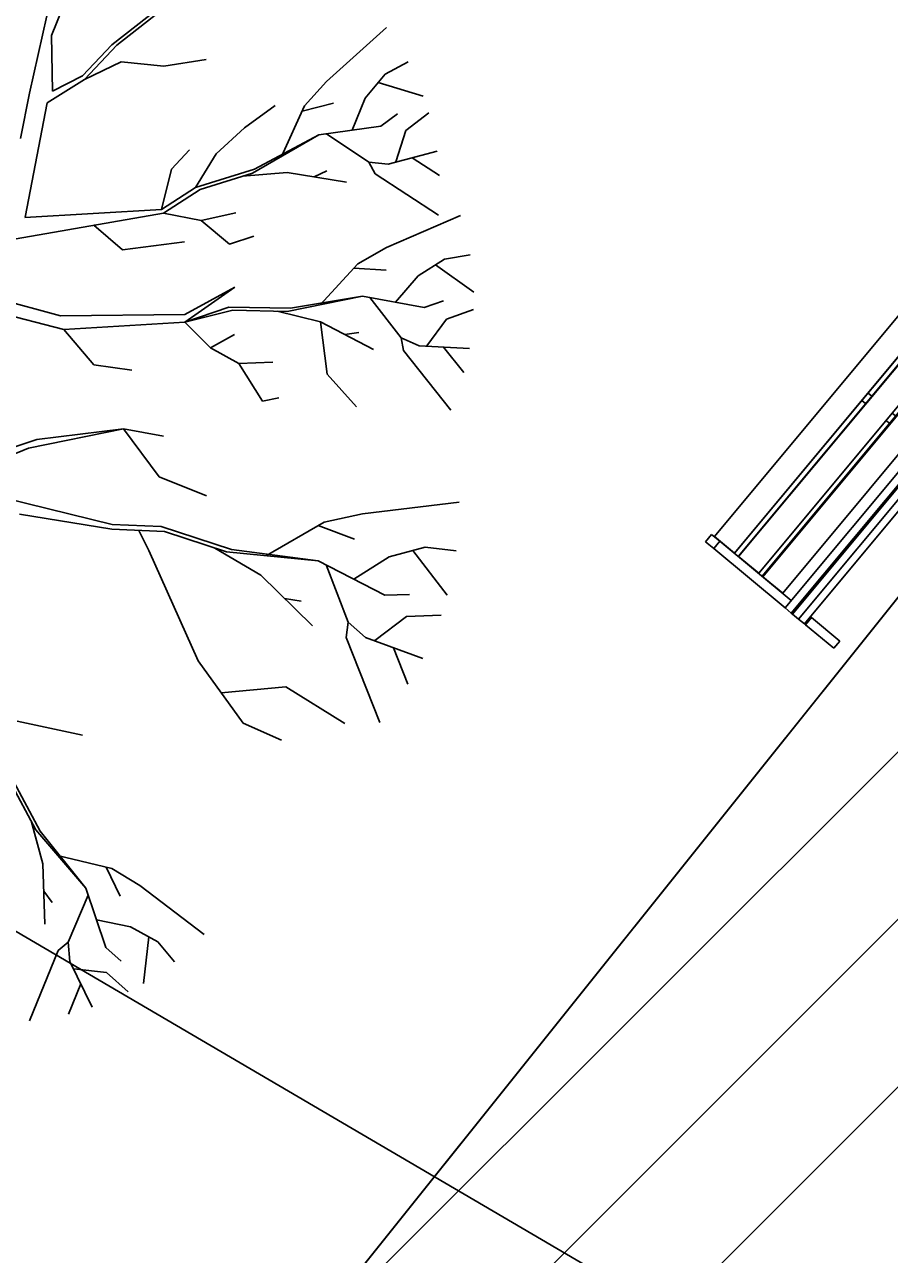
# Model space of a CAD drawing. Extents: x -438233 to -437334, y -1133133 to -1132623.
# Drawn here: x -438137.1 to -438133.46, y -1132960.55 to -1132955.36 of the extents above; entities that cross this region are included whole.
import ezdxf

# ---------------------------------------------------------------- set-up
doc = ezdxf.new("R2010")
doc.units = 0
for name, color, linetype in [('MOBILIÁŘ', 7, 'Continuous'), ('Vrstva 1', 7, 'Continuous'), ('Vrstva 11', 7, 'Continuous'), ('Vrstva 40', 7, 'Continuous'), ('Vrstva 55', 7, 'Continuous')]:
    doc.layers.add(name, color=color, linetype=linetype)

# ---------------------------------------------------------------- blocks, each defined once
blk = doc.blocks.new('A$C6FF56919')
at = {"layer": 'Vrstva 1'}
for p, q in [((-17605, 5482), (-17605, 7031)), ((-401, 7031), (-401, 5482)), ((0, 7031), (-401, 7031)), ((0, 5482), (0, 7031)), ((-18000, 5423), (-18000, 5482)), ((-18000, 5482), (-17605, 5482)), ((-18000, 5423), (0, 5423)), ((-18000, 5108), (-18000, 5423)), ((-17605, 5423), (-17605, 5482)), ((-401, 5482), (0, 5482)), ((-401, 5423), (-401, 5482)), ((0, 5423), (0, 5482)), ((0, 5423), (0, 5108)), ((-18000, 5108), (0, 5108)), ((-18000, 4771), (-18000, 5108)), ((-18000, 4771), (0, 4771)), ((-18000, 4707), (-18000, 4771)), ((0, 4707), (-18000, 4707)), ((-18000, 4707), (-18000, 4365)), ((0, 5108), (0, 4771)), ((0, 4771), (0, 4707)), ((0, 4365), (0, 4707)), ((-18000, 459), (-18000, 4365)), ((-18000, 4365), (0, 4365)), ((-17605, 459), (-17605, 4365)), ((-401, 459), (-401, 4365)), ((0, 459), (0, 4365)), ((-17605, 3703), (-17594, 3703)), ((-17594, 2805), (-17594, 3895)), ((-401, 3703), (-411, 3703)), ((-17605, 2907), (-17594, 2907)), ((-17605, 2901), (-17594, 2901)), ((-411, 2805), (-17594, 2805)), ((-17594, 2805), (-17594, 2762)), ((-17594, 2762), (-411, 2762)), ((-9200, 2575), (-9200, 2762)), ((-8799, 2575), (-8799, 2762)), ((-401, 2907), (-411, 2907)), ((-401, 2901), (-411, 2901)), ((-411, 2762), (-411, 2805)), ((-17605, 2410), (-17594, 2410)), ((-17594, 2575), (-411, 2575)), ((-17594, 1475), (-17594, 2575)), ((-411, 2575), (-411, 1475)), ((-401, 2410), (-411, 2410)), ((-17605, 1608), (-17594, 1608)), ((-17605, 1608), (-17594, 1608)), ((-401, 1608), (-411, 1608)), ((-401, 1608), (-411, 1608)), ((-17605, 1106), (-17594, 1106)), ((-17605, 1106), (-17594, 1106)), ((-17594, 1459), (-17594, 1475)), ((-17594, 1475), (-411, 1475)), ((-411, 1459), (-17594, 1459)), ((-17594, 1245), (-17594, 1256)), ((-17594, 1256), (-411, 1256)), ((-17594, 1245), (-17594, 144)), ((-411, 1245), (-17594, 1245)), ((-9200, 1256), (-9200, 1459)), ((-8800, 1256), (-8800, 1459)), ((-411, 1475), (-411, 1459)), ((-411, 1256), (-411, 1245)), ((-411, 144), (-411, 1245)), ((-401, 1106), (-411, 1106)), ((-401, 1106), (-411, 1106)), ((-18000, 459), (-18000, 0)), ((-17605, 459), (-18000, 459)), ((-18000, 0), (-17605, 0)), ((-17605, 0), (-17605, 459)), ((-17605, 305), (-17594, 305)), ((-17594, 144), (-411, 144)), ((-401, 305), (-411, 305)), ((-401, 459), (0, 459)), ((-401, 0), (-401, 459)), ((0, 0), (-401, 0)), ((0, 459), (0, 0))]:
    blk.add_line(p, q, dxfattribs=at)
for points in [[(-17605, 7031), (-18000, 7031), (-18000, 5482)], [(-17594, 3895), (-411, 3895), (-411, 2805)]]:
    blk.add_lwpolyline(points, dxfattribs=at)

msp = doc.modelspace()

# ---------------------------------------------------------------- linework, layer by layer
at = {"layer": 'Vrstva 1'}
for p, q in [((-438136.8686, -1132955.1056), (-438136.9891, -1132955.4031)), ((-438136.7348, -1132955.4433), (-438136.5303, -1132955.2831)), ((-438136.7133, -1132955.4445), (-438136.5321, -1132955.3023)), ((-438137.0821, -1132955.6466), (-438137.0089, -1132955.3215)), ((-438136.9891, -1132955.4031), (-438136.9849, -1132955.6388)), ((-438135.8298, -1132955.598), (-438135.5767, -1132955.3695)), ((-438136.7348, -1132955.4433), (-438136.8578, -1132955.574)), ((-438136.7133, -1132955.4445), (-438136.85, -1132955.5896)), ((-438136.6959, -1132955.5146), (-438136.85, -1132955.5896)), ((-438136.6959, -1132955.5146), (-438136.5159, -1132955.5338)), ((-438136.5159, -1132955.5338), (-438136.3372, -1132955.5056)), ((-438135.5833, -1132955.5674), (-438135.4861, -1132955.5152)), ((-438135.6667, -1132955.6682), (-438135.5833, -1132955.5674)), ((-438136.85, -1132955.5896), (-438137.0077, -1132955.6874)), ((-438136.8578, -1132955.574), (-438136.9849, -1132955.6388)), ((-438135.9228, -1132955.7006), (-438135.8298, -1132955.598)), ((-438135.6115, -1132955.6016), (-438135.422, -1132955.6592)), ((-438137.1193, -1132955.8385), (-438137.0821, -1132955.6466)), ((-438135.7218, -1132955.8037), (-438135.6667, -1132955.6682)), ((-438137.0995, -1132956.1702), (-438137.0077, -1132955.6874)), ((-438136.1753, -1132955.7935), (-438136.0457, -1132955.6994)), ((-438136.0199, -1132955.9141), (-438135.9228, -1132955.7006)), ((-438135.933, -1132955.7228), (-438135.801, -1132955.6886)), ((-438135.6007, -1132955.7869), (-438135.5311, -1132955.7342)), ((-438135.4951, -1132955.8043), (-438135.3986, -1132955.73)), ((-438136.2946, -1132955.9027), (-438136.1753, -1132955.7935)), ((-438136.1423, -1132955.9849), (-438135.8622, -1132955.8229)), ((-438136.1339, -1132955.9675), (-438135.8622, -1132955.8229)), ((-438135.8622, -1132955.8229), (-438135.6007, -1132955.7869)), ((-438135.8304, -1132955.8187), (-438135.6517, -1132955.9387)), ((-438135.5377, -1132955.9363), (-438135.4951, -1132955.8043)), ((-438136.4829, -1132955.9669), (-438136.4068, -1132955.8859)), ((-438136.3816, -1132956.0448), (-438136.2946, -1132955.9027)), ((-438135.5695, -1132955.9471), (-438135.3638, -1132955.8913)), ((-438135.4693, -1132955.9201), (-438135.3536, -1132955.9944)), ((-438136.5255, -1132956.1378), (-438136.4829, -1132955.9669)), ((-438136.3816, -1132956.0448), (-438136.1339, -1132955.9675)), ((-438136.3618, -1132956.0532), (-438136.1423, -1132955.9849)), ((-438136.1843, -1132955.9974), (-438135.9959, -1132955.9813)), ((-438135.9959, -1132955.9813), (-438135.7458, -1132956.022)), ((-438135.882, -1132955.9998), (-438135.8286, -1132955.9741)), ((-438135.6517, -1132955.9387), (-438135.6247, -1132955.9867)), ((-438135.6517, -1132955.9387), (-438135.5695, -1132955.9471)), ((-438135.6247, -1132955.9867), (-438135.3572, -1132956.1618)), ((-438136.3816, -1132956.0448), (-438136.5255, -1132956.1378)), ((-438136.3618, -1132956.0532), (-438136.5165, -1132956.1528)), ((-438137.1013, -1132956.1708), (-438136.5255, -1132956.1378)), ((-438137.1379, -1132956.2619), (-438136.5165, -1132956.1528)), ((-438136.5165, -1132956.1528), (-438136.3588, -1132956.1846)), ((-438136.3588, -1132956.1846), (-438136.2119, -1132956.1522)), ((-438136.3588, -1132956.1846), (-438136.2382, -1132956.2835)), ((-438135.5773, -1132956.2985), (-438135.2648, -1132956.1624)), ((-438136.8104, -1132956.2044), (-438136.6893, -1132956.3081)), ((-438136.6893, -1132956.3081), (-438136.4284, -1132956.2739)), ((-438136.2382, -1132956.2835), (-438136.1369, -1132956.2499)), ((-438135.6979, -1132956.3675), (-438135.5773, -1132956.2985)), ((-438135.4442, -1132956.4173), (-438135.3332, -1132956.3471)), ((-438135.3332, -1132956.3471), (-438135.224, -1132956.3285)), ((-438135.8568, -1132956.5396), (-438135.6979, -1132956.3675)), ((-438135.7141, -1132956.3849), (-438135.5785, -1132956.3939)), ((-438135.3704, -1132956.3711), (-438135.2091, -1132956.4863)), ((-438135.5395, -1132956.5288), (-438135.4442, -1132956.4173)), ((-438137.5007, -1132956.4976), (-438136.9376, -1132956.644)), ((-438137.4354, -1132956.4551), (-438136.9514, -1132956.5864)), ((-438136.4278, -1132956.581), (-438136.2161, -1132956.4659)), ((-438136.4278, -1132956.6134), (-438136.2161, -1132956.4659)), ((-438135.9953, -1132956.5678), (-438135.6787, -1132956.503)), ((-438135.9821, -1132956.554), (-438135.6787, -1132956.503)), ((-438135.6787, -1132956.503), (-438135.4184, -1132956.551)), ((-438136.2412, -1132956.5492), (-438136.4278, -1132956.6134)), ((-438136.2412, -1132956.5492), (-438135.9821, -1132956.554)), ((-438135.6475, -1132956.509), (-438135.5155, -1132956.6788)), ((-438135.4184, -1132956.551), (-438135.3368, -1132956.5228)), ((-438136.9514, -1132956.5864), (-438136.4278, -1132956.581)), ((-438136.225, -1132956.563), (-438136.4278, -1132956.6134)), ((-438136.225, -1132956.563), (-438135.9953, -1132956.5678)), ((-438136.0385, -1132956.5666), (-438135.8556, -1132956.611)), ((-438135.407, -1132956.7124), (-438135.3248, -1132956.6002)), ((-438135.3248, -1132956.6002), (-438135.2097, -1132956.56)), ((-438136.9376, -1132956.644), (-438136.4278, -1132956.6134)), ((-438136.9376, -1132956.644), (-438136.811, -1132956.7933)), ((-438136.4278, -1132956.6134), (-438136.3192, -1132956.7208)), ((-438135.8556, -1132956.611), (-438135.8274, -1132956.8317)), ((-438135.8556, -1132956.611), (-438135.6313, -1132956.728)), ((-438135.753, -1132956.665), (-438135.6943, -1132956.656)), ((-438136.3192, -1132956.7208), (-438136.2184, -1132956.6644)), ((-438135.5155, -1132956.6788), (-438135.5053, -1132956.7328)), ((-438135.5155, -1132956.6788), (-438135.44, -1132956.7124)), ((-438135.44, -1132956.7124), (-438135.2276, -1132956.7244)), ((-438136.3192, -1132956.7208), (-438136.1993, -1132956.7867)), ((-438135.5053, -1132956.7328), (-438135.3056, -1132956.9835)), ((-438135.3362, -1132956.7184), (-438135.2504, -1132956.8257)), ((-438136.811, -1132956.7933), (-438136.6503, -1132956.8161)), ((-438136.1993, -1132956.7867), (-438136.0565, -1132956.7819)), ((-438136.1993, -1132956.7867), (-438136.1003, -1132956.9457)), ((-438135.8274, -1132956.8317), (-438135.7033, -1132956.9703)), ((-438136.1003, -1132956.9457), (-438136.0307, -1132956.9325)), ((-438137.0863, -1132957.1448), (-438136.6857, -1132957.0626)), ((-438137.0503, -1132957.1082), (-438136.6857, -1132957.0626)), ((-438136.6857, -1132957.0626), (-438136.5357, -1132957.2647)), ((-438136.6857, -1132957.0626), (-438136.5171, -1132957.0932)), ((-438137.5373, -1132957.2695), (-438137.0503, -1132957.1082)), ((-438137.451, -1132957.2911), (-438137.0863, -1132957.1448)), ((-438136.5357, -1132957.2647), (-438136.3354, -1132957.3451)), ((-438136.733, -1132957.4657), (-438137.1841, -1132957.3559)), ((-438135.6775, -1132957.4207), (-438135.2708, -1132957.3727)), ((-438136.7342, -1132957.4867), (-438137.1241, -1132957.4225)), ((-438135.8394, -1132957.4567), (-438135.6775, -1132957.4207)), ((-438136.5135, -1132957.4962), (-438136.7342, -1132957.4867)), ((-438136.5273, -1132957.4747), (-438136.733, -1132957.4657)), ((-438136.5273, -1132957.4747), (-438136.231, -1132957.5712)), ((-438136.0823, -1132957.5976), (-438135.8394, -1132957.4567)), ((-438135.8646, -1132957.4711), (-438135.7117, -1132957.5286)), ((-438136.5783, -1132957.576), (-438136.6209, -1132957.4915)), ((-438136.5135, -1132957.4962), (-438136.2508, -1132957.582)), ((-438136.5783, -1132957.576), (-438136.3714, -1132958.0408)), ((-438136.3006, -1132957.5658), (-438136.1063, -1132957.6804)), ((-438136.2508, -1132957.582), (-438135.8652, -1132957.6192)), ((-438136.231, -1132957.5712), (-438135.8652, -1132957.6192)), ((-438135.5659, -1132957.603), (-438135.4136, -1132957.5616)), ((-438135.4658, -1132957.576), (-438135.3206, -1132957.7643)), ((-438135.4136, -1132957.5616), (-438135.2828, -1132957.5778)), ((-438135.8652, -1132957.6192), (-438135.5839, -1132957.7649)), ((-438135.8316, -1132957.6366), (-438135.7392, -1132957.8783)), ((-438135.7147, -1132957.6966), (-438135.5659, -1132957.603)), ((-438136.1063, -1132957.6804), (-438135.8892, -1132957.8939)), ((-438136.0067, -1132957.7781), (-438135.9372, -1132957.7895)), ((-438135.5839, -1132957.7649), (-438135.4801, -1132957.7613)), ((-438135.4933, -1132957.8549), (-438135.347, -1132957.8489)), ((-438135.7392, -1132957.8783), (-438135.747, -1132957.9437)), ((-438135.7392, -1132957.8783), (-438135.6649, -1132957.9431)), ((-438135.6265, -1132957.9551), (-438135.4933, -1132957.8549)), ((-438135.747, -1132957.9437), (-438135.6055, -1132958.3011)), ((-438135.6649, -1132957.9431), (-438135.4244, -1132958.0312)), ((-438135.5479, -1132957.9863), (-438135.4867, -1132958.1392)), ((-438136.3714, -1132958.0408), (-438136.1807, -1132958.3047)), ((-438136.2736, -1132958.1764), (-438136.0013, -1132958.1518)), ((-438136.0013, -1132958.1518), (-438135.7524, -1132958.3059)), ((-438137.1337, -1132958.2957), (-438136.8578, -1132958.3545)), ((-438136.1807, -1132958.3047), (-438136.0193, -1132958.3755)), ((-438137.1637, -1132958.5518), (-438137.0551, -1132958.7545)), ((-438137.1595, -1132958.5308), (-438137.0371, -1132958.7593)), ((-438137.0755, -1132958.7162), (-438137.0251, -1132958.8979)), ((-438137.0551, -1132958.7545), (-438136.8446, -1132958.9998)), ((-438137.0371, -1132958.7593), (-438136.8446, -1132958.9998)), ((-438136.9634, -1132958.8619), (-438136.7354, -1132958.9171)), ((-438137.0251, -1132958.8979), (-438137.0179, -1132959.1516)), ((-438136.7588, -1132958.9111), (-438136.7001, -1132959.0346)), ((-438136.7354, -1132958.9171), (-438136.6173, -1132958.9891)), ((-438136.6173, -1132958.9891), (-438136.3462, -1132959.1954)), ((-438137.0215, -1132959.0136), (-438136.9861, -1132959.061)), ((-438136.8344, -1132959.0298), (-438136.919, -1132959.2284)), ((-438136.8446, -1132958.9998), (-438136.76, -1132959.2505)), ((-438136.7996, -1132959.1342), (-438136.6557, -1132959.163)), ((-438136.6557, -1132959.163), (-438136.5411, -1132959.226)), ((-438136.919, -1132959.2284), (-438136.961, -1132959.2631)), ((-438136.919, -1132959.2284), (-438136.9118, -1132959.3099)), ((-438136.76, -1132959.2505), (-438136.6959, -1132959.3081)), ((-438136.5795, -1132959.205), (-438136.6011, -1132959.4023)), ((-438136.5411, -1132959.226), (-438136.4709, -1132959.3117)), ((-438136.961, -1132959.2631), (-438137.0821, -1132959.5594)), ((-438136.9118, -1132959.3099), (-438136.8182, -1132959.5018)), ((-438136.895, -1132959.3399), (-438136.757, -1132959.3567)), ((-438136.757, -1132959.3567), (-438136.6659, -1132959.4371)), ((-438136.8656, -1132959.4035), (-438136.9178, -1132959.5318))]:
    msp.add_line(p, q, dxfattribs=at)
at = {"layer": 'Vrstva 11'}
for centre, radius, start, end in [((-438148.8455, -1132977.7142), 28.7583, 48.80603, 84.36153), ((-438137.8648, -1132956.9482), 8.4267, 296.26349, 345.78816)]:
    msp.add_arc(centre, radius, start, end, dxfattribs=at)
at = {"layer": 'Vrstva 40'}
for p, q in [((-438132.1806, -1132956.2232), (-438136.9681, -1132962.2088)), ((-438136.0208, -1132961.0244), (-438131.6474, -1132956.6511)), ((-438136.7085, -1132962.4192), (-438131.2551, -1132956.9659)), ((-438136.318, -1132962.7359), (-438130.8628, -1132957.2807))]:
    msp.add_line(p, q, dxfattribs=at)
msp.add_lwpolyline([(-438132.1806, -1132956.2232), (-438136.9681, -1132962.2088), (-438134.136, -1132964.505), (-438131.375, -1132961.2041), (-438132.148, -1132960.5575), (-438131.124, -1132959.3332), (-438130.398, -1132960.072), (-438129.2113, -1132958.606)], close=True, dxfattribs=at)
at = {"layer": 'Vrstva 55'}
msp.add_lwpolyline([(-438074.9586, -1133013.6101), (-438076.856, -1133009.846), (-438083.298, -1132998.719), (-438115.192, -1132972.054), (-438146.469, -1132953.711), (-438176.9, -1132931.48)], dxfattribs=at)

# ---------------------------------------------------------------- block references
at = {"layer": 'MOBILIÁŘ', "xscale": 9.999999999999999e-05, "yscale": 0.0001, "rotation": -129.7733132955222}
msp.add_blockref('A$C6FF56919', (-438134.2323, -1132957.5388), dxfattribs=at)

doc.saveas('drawing.dxf')
